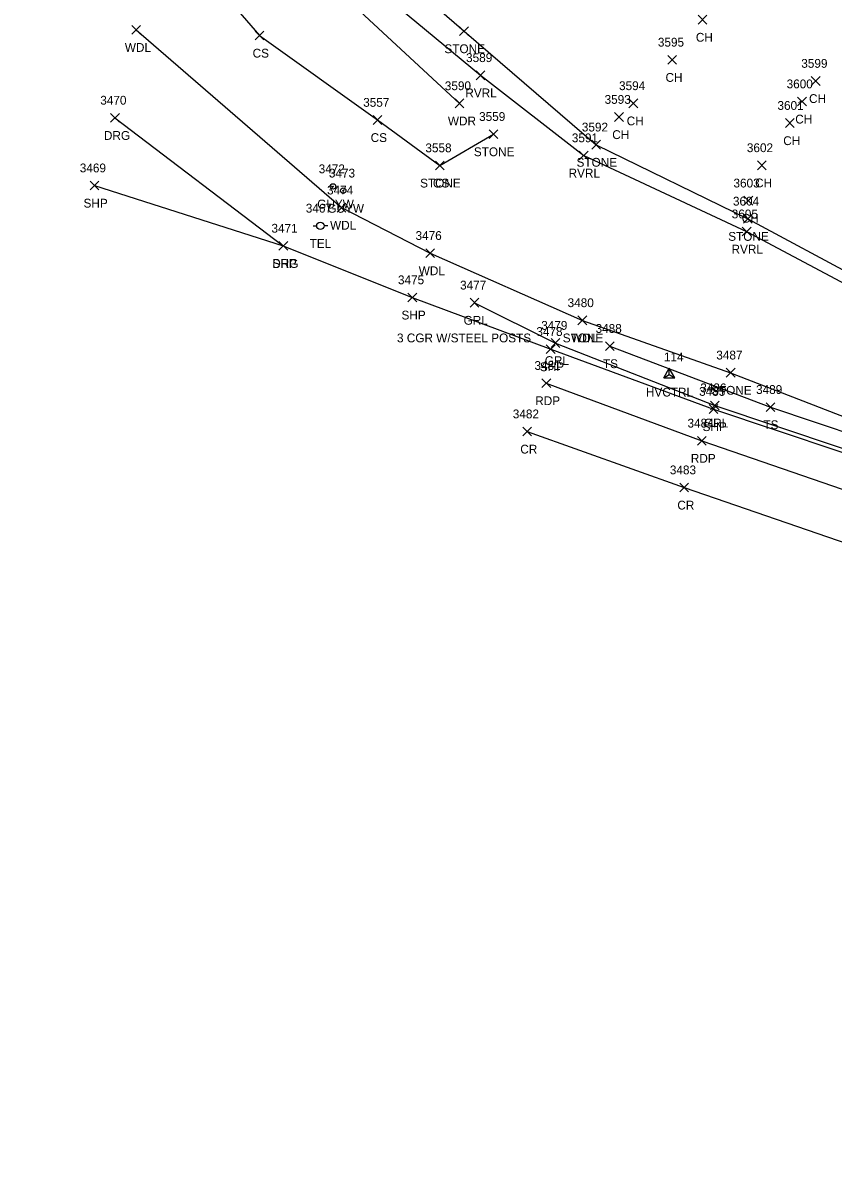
# Model space of a CAD drawing. Extents: x 1647574 to 1652703, y 212895 to 228670.
# Drawn here: x 1648463.9 to 1648648, y 227078.5 to 227337.9 of the extents above; entities that cross this region are included whole.
import ezdxf

# ---------------------------------------------------------------- set-up
doc = ezdxf.new("R2010")
doc.units = 0
for name, color, linetype in [('C_A', 7, 'Continuous'), ('C_I', 7, 'Continuous'), ('CPSM', 7, 'Continuous'), ('L_A', 7, 'Continuous'), ('L_I', 7, 'Continuous'), ('L_TIC', 7, 'Continuous'), ('LASF', 7, 'Continuous'), ('LAWA', 7, 'Continuous'), ('LAWE', 7, 'Continuous'), ('LELB', 7, 'Continuous'), ('P_A', 7, 'Continuous'), ('P_I', 7, 'Continuous'), ('P_TIC', 7, 'Continuous'), ('PET', 7, 'Continuous'), ('PRC', 7, 'Continuous'), ('PSP', 7, 'Continuous'), ('R_A', 7, 'Continuous'), ('R_C', 7, 'Continuous'), ('R_I', 7, 'Continuous'), ('R_TIC', 7, 'Continuous'), ('RDG', 7, 'Continuous'), ('RGR', 7, 'Continuous'), ('U_A', 7, 'Continuous'), ('U_I', 7, 'Continuous'), ('UP', 7, 'Continuous'), ('UPGW', 7, 'Continuous')]:
    doc.layers.add(name, color=color, linetype=linetype)

msp = doc.modelspace()

# ---------------------------------------------------------------- linework, layer by layer
at = {"layer": 'CPSM'}
for p, q in [((1648609.51, 227257.31), (1648610.76, 227259.48)), ((1648612.01, 227257.31), (1648610.76, 227259.48)), ((1648610.76, 227258.03), (1648610.76, 227259.48)), ((1648609.51, 227257.31), (1648610.76, 227258.03)), ((1648609.51, 227257.31), (1648612.01, 227257.31)), ((1648610.76, 227258.03), (1648610.76, 227258.03)), ((1648610.76, 227258.03), (1648612.01, 227257.31))]:
    msp.add_line(p, q, dxfattribs=at)
at = {"layer": 'L_TIC'}
for points in [[(1648617.31, 227337.6), (1648619.31, 227339.6)], [(1648619.31, 227337.6), (1648617.31, 227339.6)], [(1648488.69, 227335.3), (1648490.69, 227337.3)], [(1648490.69, 227335.3), (1648488.69, 227337.3)], [(1648563.14, 227335), (1648565.14, 227337)], [(1648565.14, 227335), (1648563.14, 227337)], [(1648516.68, 227334), (1648518.68, 227336)], [(1648518.68, 227334), (1648516.68, 227336)], [(1648610.42, 227328.49), (1648612.42, 227330.49)], [(1648612.42, 227328.49), (1648610.42, 227330.49)], [(1648566.87, 227324.98), (1648568.87, 227326.98)], [(1648568.87, 227324.98), (1648566.87, 227326.98)], [(1648643, 227323.68), (1648645, 227325.68)], [(1648645, 227323.68), (1648643, 227325.68)], [(1648562.11, 227318.6), (1648564.11, 227320.6)], [(1648564.11, 227318.6), (1648562.11, 227320.6)], [(1648601.6, 227318.61), (1648603.6, 227320.61)], [(1648603.6, 227318.61), (1648601.6, 227320.61)], [(1648639.88, 227319.02), (1648641.88, 227321.02)], [(1648641.88, 227319.02), (1648639.88, 227321.02)], [(1648543.49, 227314.83), (1648545.49, 227316.83)], [(1648545.49, 227314.83), (1648543.49, 227316.83)], [(1648598.32, 227315.5), (1648600.32, 227317.5)], [(1648600.32, 227315.5), (1648598.32, 227317.5)], [(1648637.14, 227314.13), (1648639.14, 227316.13)], [(1648639.14, 227314.13), (1648637.14, 227316.13)], [(1648569.83, 227311.61), (1648571.83, 227313.61)], [(1648571.83, 227311.61), (1648569.83, 227313.61)], [(1648593.15, 227309.22), (1648595.15, 227311.22)], [(1648595.15, 227309.22), (1648593.15, 227311.22)], [(1648590.32, 227306.77), (1648592.32, 227308.77)], [(1648592.32, 227306.77), (1648590.32, 227308.77)], [(1648557.62, 227304.5), (1648559.62, 227306.5)], [(1648559.62, 227304.5), (1648557.62, 227306.5)], [(1648557.62, 227304.5), (1648559.62, 227306.5)], [(1648559.62, 227304.5), (1648557.62, 227306.5)], [(1648630.75, 227304.53), (1648632.75, 227306.53)], [(1648632.75, 227304.53), (1648630.75, 227306.53)], [(1648627.72, 227296.51), (1648629.72, 227298.51)], [(1648629.72, 227296.51), (1648627.72, 227298.51)], [(1648535.29, 227294.93), (1648537.29, 227296.93)], [(1648537.29, 227294.93), (1648535.29, 227296.93)], [(1648627.6, 227292.4), (1648629.6, 227294.4)], [(1648629.6, 227292.4), (1648627.6, 227294.4)], [(1648627.32, 227289.49), (1648629.32, 227291.49)], [(1648629.32, 227289.49), (1648627.32, 227291.49)], [(1648555.44, 227284.59), (1648557.44, 227286.59)], [(1648557.44, 227284.59), (1648555.44, 227286.59)], [(1648590.01, 227269.34), (1648592.01, 227271.34)], [(1648592.01, 227269.34), (1648590.01, 227271.34)], [(1648590.01, 227269.34), (1648592.01, 227271.34)], [(1648592.01, 227269.34), (1648590.01, 227271.34)], [(1648596.27, 227263.49), (1648598.27, 227265.49)], [(1648598.27, 227263.49), (1648596.27, 227265.49)], [(1648623.69, 227257.45), (1648625.69, 227259.45)], [(1648625.69, 227257.45), (1648623.69, 227259.45)], [(1648632.73, 227249.63), (1648634.73, 227251.63)], [(1648634.73, 227249.63), (1648632.73, 227251.63)]]:
    msp.add_lwpolyline(points, dxfattribs=at)
at = {"layer": 'LASF'}
for points in [[(1648499.8, 227390.79), (1648534.24, 227361.96), (1648564.14, 227336), (1648594.15, 227310.22), (1648628.6, 227293.4), (1648654.27, 227279.63), (1648686.16, 227265.62), (1648717.14, 227256.76), (1648740.63, 227248.95), (1648765.89, 227244.08), (1648814.22, 227231.85), (1648833.28, 227225.74), (1648856.55, 227221.69), (1648882.06, 227215.37), (1648909.35, 227210.97), (1648936.5, 227203.8), (1648961.57, 227198.17), (1648983.3, 227192.86), (1648997.71, 227192.89), (1649002, 227200.33)], [(1648558.62, 227305.5), (1648570.83, 227312.61)], [(1648591.01, 227270.34), (1648624.69, 227258.45), (1648664.93, 227242.86), (1648702.93, 227233.82), (1648737.15, 227219.4), (1648772.09, 227211.83), (1648798.88, 227202.71), (1648829.38, 227195.59), (1648870.64, 227189.3), (1648888.06, 227190), (1648910.24, 227184.26), (1648945.07, 227174.55), (1648988.13, 227167.99), (1649019.01, 227162.28), (1649093.93, 227148.39), (1649131.47, 227140.13), (1649155.82, 227137.23), (1649206.95, 227127.28), (1649258.23, 227116.86), (1649289.14, 227114.77), (1649313.58, 227109.45)]]:
    msp.add_lwpolyline(points, dxfattribs=at)
at = {"layer": 'LAWA'}
for points in [[(1648472.62, 227400.49), (1648491.68, 227382.68), (1648527.21, 227352.9), (1648563.11, 227319.6)], [(1648489.69, 227336.3), (1648536.29, 227295.93), (1648556.44, 227285.59), (1648591.01, 227270.34)]]:
    msp.add_lwpolyline(points, dxfattribs=at)
at = {"layer": 'LAWE'}
msp.add_lwpolyline([(1648476.38, 227405.22), (1648496.15, 227388.22), (1648530.66, 227356.87), (1648567.87, 227325.98), (1648591.32, 227307.77), (1648628.32, 227290.49), (1648653.2, 227277.3), (1648685.98, 227263.74), (1648715.08, 227253.44), (1648739.53, 227246.57), (1648765.37, 227238.45), (1648812.94, 227227.92), (1648833.65, 227223.23), (1648856.01, 227219.81), (1648882.17, 227213.58), (1648908.49, 227208.96)], dxfattribs=at)
at = {"layer": 'LELB'}
for points in [[(1648463.94, 227387.63), (1648495.03, 227361.21), (1648517.68, 227335), (1648544.49, 227315.83), (1648558.62, 227305.5)], [(1648597.27, 227264.49), (1648633.73, 227250.63), (1648664.39, 227240.32), (1648701.87, 227228.73), (1648735.46, 227216.54), (1648770.19, 227206.75), (1648797, 227200.24), (1648829.01, 227192.5), (1648869.11, 227184.88), (1648887.12, 227184.18), (1648909.08, 227180.51), (1648944.4, 227172.66), (1648985.41, 227160.18), (1649015.97, 227155.75), (1649030.56, 227151.79), (1649075.87, 227142.71), (1649094.96, 227142.33), (1649128.79, 227137.18), (1649163.6, 227126.99), (1649206.12, 227120.02), (1649254.7, 227110.71), (1649288.5, 227104.85), (1649312.04, 227099.38)]]:
    msp.add_lwpolyline(points, dxfattribs=at)
at = {"layer": 'P_TIC'}
for points in [[(1648479.19, 227299.94), (1648481.19, 227301.94)], [(1648481.19, 227299.94), (1648479.19, 227301.94)], [(1648522.09, 227286.24), (1648524.09, 227288.24)], [(1648524.09, 227286.24), (1648522.09, 227288.24)], [(1648551.39, 227274.53), (1648553.39, 227276.53)], [(1648553.39, 227274.53), (1648551.39, 227276.53)], [(1648582.82, 227262.8), (1648584.82, 227264.8)], [(1648584.82, 227262.8), (1648582.82, 227264.8)], [(1648581.82, 227255.08), (1648583.82, 227257.08)], [(1648583.82, 227255.08), (1648581.82, 227257.08)], [(1648619.78, 227249.2), (1648621.78, 227251.2)], [(1648621.78, 227249.2), (1648619.78, 227251.2)], [(1648577.47, 227244.09), (1648579.47, 227246.09)], [(1648579.47, 227244.09), (1648577.47, 227246.09)], [(1648617.15, 227242), (1648619.15, 227244)], [(1648619.15, 227242), (1648617.15, 227244)], [(1648613.14, 227231.38), (1648615.14, 227233.38)], [(1648615.14, 227231.38), (1648613.14, 227233.38)]]:
    msp.add_lwpolyline(points, dxfattribs=at)
at = {"layer": 'PET'}
msp.add_lwpolyline([(1648582.82, 227256.08), (1648618.15, 227243), (1648661.46, 227228.08), (1648697.31, 227216.44), (1648732, 227205.65), (1648767.28, 227195.85), (1648794.92, 227188.71), (1648824.66, 227181.32), (1648870.23, 227171.5), (1648904.55, 227164.5), (1648941.4, 227157.32), (1648982.59, 227149.56), (1649013.45, 227143.77), (1649051.48, 227136.02), (1649092.56, 227128.28), (1649129.41, 227121.26), (1649164.13, 227114.97), (1649203.07, 227107.32), (1649253.12, 227097.95), (1649285.33, 227091.53), (1649309.81, 227086.86)], dxfattribs=at)
at = {"layer": 'PRC'}
msp.add_lwpolyline([(1648578.47, 227245.09), (1648614.14, 227232.38), (1648658.38, 227217.21), (1648693.17, 227205.45), (1648728.77, 227194.61), (1648764.16, 227184.6), (1648791.48, 227177.33), (1648822.26, 227169.58), (1648868.21, 227159.38), (1648902.01, 227152.53), (1648938.68, 227144.92), (1648979.68, 227137.48), (1649011.64, 227131.5), (1649049.01, 227124.37), (1649090.36, 227116.95), (1649126.94, 227110.35), (1649164.15, 227103.49), (1649199.47, 227096.77), (1649251.63, 227086.36), (1649284.28, 227080.21), (1649307.76, 227075.6)], dxfattribs=at)
at = {"layer": 'PSP'}
msp.add_lwpolyline([(1648480.19, 227300.94), (1648523.09, 227287.24), (1648552.39, 227275.53), (1648583.82, 227263.8), (1648620.78, 227250.2), (1648663.69, 227235.82), (1648700.09, 227224.25), (1648734.52, 227213.95), (1648769.77, 227204.03), (1648796.83, 227197.07), (1648827.57, 227189.55), (1648872.24, 227179.08), (1648906.71, 227172.29), (1648943.11, 227165.5), (1648984.43, 227157.97), (1649015.26, 227151.94), (1649051.88, 227144.8), (1649094.44, 227136.72), (1649131.24, 227129.79), (1649164.3, 227122.93), (1649204.31, 227115.14), (1649254.54, 227105.7), (1649286.33, 227099.34), (1649311.67, 227094.73)], dxfattribs=at)
at = {"layer": 'R_TIC'}
for points in [[(1648483.86, 227315.31), (1648485.86, 227317.31)], [(1648485.86, 227315.31), (1648483.86, 227317.31)], [(1648522.09, 227286.24), (1648524.09, 227288.24)], [(1648524.09, 227286.24), (1648522.09, 227288.24)], [(1648565.5, 227273.34), (1648567.5, 227275.34)], [(1648567.5, 227273.34), (1648565.5, 227275.34)], [(1648583.93, 227264.19), (1648585.93, 227266.19)], [(1648585.93, 227264.19), (1648583.93, 227266.19)], [(1648620.1, 227250.01), (1648622.1, 227252.01)], [(1648622.1, 227250.01), (1648620.1, 227252.01)]]:
    msp.add_lwpolyline(points, dxfattribs=at)
at = {"layer": 'RDG'}
msp.add_lwpolyline([(1648484.86, 227316.31), (1648523.09, 227287.24)], dxfattribs=at)
at = {"layer": 'RGR'}
msp.add_lwpolyline([(1648566.5, 227274.34), (1648584.93, 227265.19), (1648621.1, 227251.01), (1648663.82, 227236.68), (1648700.17, 227224.81), (1648734.66, 227214.7), (1648770.02, 227205.1), (1648796.74, 227197.71), (1648827.75, 227190.29), (1648869.58, 227180.64), (1648886.4, 227182.64)], dxfattribs=at)
at = {"layer": 'UP'}
for p, q in [((1648529.85, 227291.8), (1648530.67, 227291.8)), ((1648531.51, 227291.8), (1648531.51, 227291.8)), ((1648533.17, 227291.8), (1648532.34, 227291.8)), ((1648532.34, 227291.8), (1648532.34, 227291.8)), ((1648533.17, 227291.8), (1648533.17, 227291.8))]:
    msp.add_line(p, q, dxfattribs=at)
msp.add_circle((1648531.51, 227291.8), 0.833, dxfattribs=at)
at = {"layer": 'UPGW'}
for centre, radius in [((1648534.39, 227300.74), 0.625), ((1648534.39, 227300.74), 0.0833), ((1648536.7, 227299.77), 0.625), ((1648536.7, 227299.77), 0.0833)]:
    msp.add_circle(centre, radius, dxfattribs=at)

# ---------------------------------------------------------------- texts
at = {"layer": 'C_A'}
msp.add_text('HVCTRL', height=2, dxfattribs=at).set_placement((1648605.45, 227253.03))
at = {"layer": 'C_I'}
msp.add_text('114', height=2, dxfattribs=at).set_placement((1648609.53, 227261.03))
at = {"layer": 'L_A'}
for s, p in [('CH', (1648616.79, 227333.6)), ('WDL', (1648487.1, 227331.3)), ('CS', (1648516.12, 227330)), ('STONE', (1648559.68, 227331)), ('CH', (1648609.9, 227324.49)), ('RVRL', (1648564.43, 227320.98)), ('CH', (1648642.49, 227319.68)), ('WDR', (1648560.47, 227314.6)), ('CH', (1648601.08, 227314.61)), ('CH', (1648639.36, 227315.02)), ('CH', (1648597.8, 227311.5)), ('CS', (1648542.93, 227310.83)), ('CH', (1648636.63, 227310.13)), ('STONE', (1648566.37, 227307.61)), ('STONE', (1648589.69, 227305.22)), ('RVRL', (1648587.88, 227302.77)), ('STONE', (1648554.16, 227300.5)), ('CS', (1648557.06, 227300.5)), ('CH', (1648630.24, 227300.53)), ('WDL', (1648533.71, 227290.93)), ('CH', (1648627.21, 227292.51)), ('STONE', (1648624.14, 227288.4)), ('RVRL', (1648624.89, 227285.49)), ('WDL', (1648553.85, 227280.59)), ('STONE', (1648586.55, 227265.34)), ('WDL', (1648588.43, 227265.34)), ('TS', (1648595.68, 227259.49)), ('STONE', (1648620.24, 227253.45)), ('TS', (1648632.14, 227245.63))]:
    msp.add_text(s, height=2, dxfattribs=at).set_placement(p)
at = {"layer": 'L_I'}
for s, p in [('3595', (1648608.16, 227332.49)), ('3589', (1648564.6, 227328.98)), ('3599', (1648640.73, 227327.68)), ('3590', (1648559.77, 227322.6)), ('3594', (1648599.34, 227322.61)), ('3600', (1648637.4, 227323.02)), ('3593', (1648596.06, 227319.5)), ('3557', (1648541.23, 227318.83)), ('3601', (1648635.32, 227318.13)), ('3559', (1648567.56, 227315.61)), ('3592', (1648590.89, 227313.22)), ('3591', (1648588.62, 227310.77)), ('3558', (1648555.36, 227308.5)), ('3558', (1648555.36, 227308.5)), ('3602', (1648628.37, 227308.53)), ('3474', (1648533.03, 227298.93)), ('3603', (1648625.33, 227300.51)), ('3604', (1648625.21, 227296.4)), ('3605', (1648624.93, 227293.49)), ('3476', (1648553.12, 227288.59)), ('3480', (1648587.66, 227273.34)), ('3480', (1648587.66, 227273.34)), ('3488', (1648594.01, 227267.49)), ('3487', (1648621.43, 227261.45)), ('3489', (1648630.46, 227253.63))]:
    msp.add_text(s, height=2, dxfattribs=at).set_placement(p)
at = {"layer": 'P_A'}
for s, p in [('SHP', (1648477.72, 227295.94)), ('SHP', (1648520.63, 227282.24)), ('SHP', (1648549.93, 227270.53)), ('SHP', (1648581.36, 227258.8)), ('RDP', (1648580.31, 227251.08)), ('SHP', (1648618.31, 227245.2)), ('CR', (1648576.91, 227240.09)), ('RDP', (1648615.64, 227238)), ('CR', (1648612.58, 227227.38))]:
    msp.add_text(s, height=2, dxfattribs=at).set_placement(p)
at = {"layer": 'P_I'}
for s, p in [('3469', (1648476.87, 227303.94)), ('3471', (1648520.4, 227290.24)), ('3475', (1648549.13, 227278.53)), ('3478', (1648580.56, 227266.8)), ('3481', (1648580.13, 227259.08)), ('3485', (1648617.52, 227253.2)), ('3482', (1648575.21, 227248.09)), ('3484', (1648614.89, 227246)), ('3483', (1648610.88, 227235.38))]:
    msp.add_text(s, height=2, dxfattribs=at).set_placement(p)
at = {"layer": 'R_A'}
for s, p in [('DRG', (1648482.35, 227311.31)), ('DRG', (1648520.58, 227282.24)), ('GRL', (1648564.04, 227269.34)), ('GRL', (1648582.47, 227260.19)), ('GRL', (1648618.64, 227246.01))]:
    msp.add_text(s, height=2, dxfattribs=at).set_placement(p)
at = {"layer": 'R_C'}
msp.add_text('3 CGR W/STEEL POSTS', height=2, dxfattribs=at).set_placement((1648548.91, 227265.34))
at = {"layer": 'R_I'}
for s, p in [('3470', (1648481.52, 227319.31)), ('3471', (1648520.4, 227290.24)), ('3477', (1648563.24, 227277.34)), ('3479', (1648581.66, 227268.19)), ('3486', (1648617.78, 227254.01))]:
    msp.add_text(s, height=2, dxfattribs=at).set_placement(p)
at = {"layer": 'U_A'}
for s, p in [('GUYW', (1648530.79, 227295.74)), ('GUYW', (1648533.1, 227294.77)), ('TEL', (1648529.06, 227286.8))]:
    msp.add_text(s, height=2, dxfattribs=at).set_placement(p)
at = {"layer": 'U_I'}
for s, p in [('3472', (1648531.13, 227303.74)), ('3473', (1648533.44, 227302.77)), ('3467', (1648528.2, 227294.8))]:
    msp.add_text(s, height=2, dxfattribs=at).set_placement(p)

doc.saveas('drawing.dxf')
